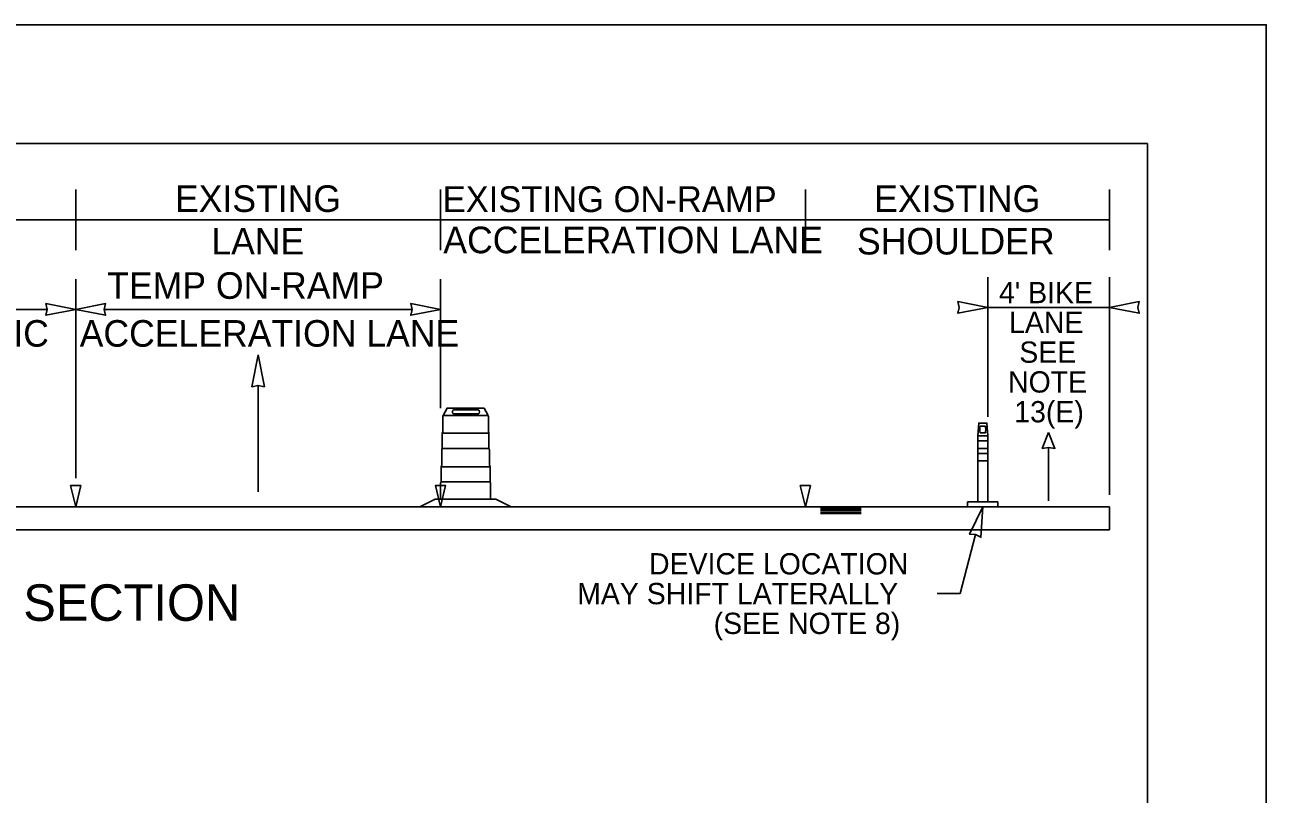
# Model space of a CAD drawing. Extents: x 99958 to 100136, y 99935 to 100013.
# Drawn here: x 100092.796 to 100096.062, y 99978.663 to 99980.687 of the extents above; entities that cross this region are included whole.
import ezdxf

# ---------------------------------------------------------------- set-up
doc = ezdxf.new("R2010")
doc.units = 0
for name, color, linetype in [('SH_GI_PlotLimits', 7, 'Continuous'), ('SH_GI_SheetBorder', 7, 'Continuous'), ('SH_TI_WZSectionCut', 7, 'Continuous'), ('TR_WZ_ArrowLeftStrRightTurn', 7, 'Continuous'), ('TR_WZ_TrafficSafetyDrumElev', 7, 'Continuous'), ('TR_WZ_TubularMarkerElev', 7, 'Continuous'), ('TR_WZ_WorkZoneDetails', 7, 'Continuous'), ('TR_WZ_WorkZoneTextCurrent', 7, 'Continuous')]:
    doc.layers.add(name, color=color, linetype=linetype)

msp = doc.modelspace()

# ---------------------------------------------------------------- linework, layer by layer
at = {"layer": 'SH_GI_PlotLimits'}
msp.add_lwpolyline([(100079.0625, 99969.6875), (100096.0625, 99969.6875), (100096.0625, 99980.6875), (100079.0625, 99980.6875)], close=True, dxfattribs=at)
at = {"layer": 'SH_GI_SheetBorder'}
for p, q in [((100080, 99980.375), (100095.75, 99980.375)), ((100095.75, 99980.375), (100095.75, 99970))]:
    msp.add_line(p, q, dxfattribs=at)
at = {"layer": 'SH_TI_WZSectionCut'}
for p, q in [((100095.33, 99979.6554), (100095.33, 99980.0236)), ((100095.65, 99979.4507), (100095.65, 99980.0236)), ((100095.33, 99979.9436), (100095.65, 99979.9436))]:
    msp.add_line(p, q, dxfattribs=at)
msp.add_lwpolyline([(100095.65, 99979.9436), (100095.7286, 99979.9282), (100095.725, 99979.9436), (100095.7286, 99979.959)], close=True, dxfattribs=at)
at = {"layer": 'TR_WZ_ArrowLeftStrRightTurn'}
for p, q in [((100093.41, 99979.7386), (100093.41, 99979.4587)), ((100095.49, 99979.5747), (100095.49, 99979.4347))]:
    msp.add_line(p, q, dxfattribs=at)
for points in [[(100093.41, 99979.8187), (100093.3935, 99979.7347), (100093.41, 99979.7386), (100093.4265, 99979.7347)], [(100095.49, 99979.6147), (100095.4735, 99979.5727), (100095.49, 99979.5747), (100095.5065, 99979.5727)]]:
    msp.add_lwpolyline(points, close=True, dxfattribs=at)
at = {"layer": 'TR_WZ_TrafficSafetyDrumElev'}
for p, q in [((100093.8967, 99979.6588), (100094.0151, 99979.6588)), ((100093.8967, 99979.6588), (100094.0151, 99979.6588)), ((100093.9243, 99979.674), (100093.9897, 99979.674)), ((100093.9897, 99979.6636), (100093.9243, 99979.6636)), ((100093.8944, 99979.6124), (100094.0174, 99979.6124)), ((100093.8944, 99979.5725), (100093.8944, 99979.6124)), ((100094.0174, 99979.6124), (100094.0174, 99979.5725)), ((100094.0174, 99979.5725), (100093.8944, 99979.5725)), ((100093.8915, 99979.5244), (100094.0203, 99979.5244)), ((100093.8915, 99979.4845), (100093.8915, 99979.5244)), ((100094.0203, 99979.5244), (100094.0203, 99979.4845)), ((100094.0203, 99979.4845), (100093.8915, 99979.4845))]:
    msp.add_line(p, q, dxfattribs=at)
for points in [[(100094.0151, 99979.6588), (100094.0046, 99979.6788), (100093.9072, 99979.6788), (100093.8967, 99979.6588)], [(100093.8359, 99979.4188), (100093.8761, 99979.4388), (100094.0357, 99979.4388), (100094.0759, 99979.4188)]]:
    msp.add_lwpolyline(points, close=True, dxfattribs=at)
for points in [[(100093.8959, 99979.616), (100093.8959, 99979.6572)], [(100093.8959, 99979.616), (100093.8959, 99979.6572)], [(100094.0159, 99979.6572), (100094.0159, 99979.616)], [(100094.0159, 99979.6572), (100094.0159, 99979.616)], [(100093.8944, 99979.572), (100093.8944, 99979.613)], [(100093.8944, 99979.572), (100093.8944, 99979.613)], [(100094.0174, 99979.613), (100094.0174, 99979.572)], [(100094.0174, 99979.613), (100094.0174, 99979.572)], [(100093.893, 99979.5279), (100093.893, 99979.569)], [(100093.893, 99979.5279), (100093.893, 99979.569)], [(100094.0189, 99979.569), (100094.0189, 99979.5279)], [(100094.0189, 99979.569), (100094.0189, 99979.5279)], [(100093.8915, 99979.4839), (100093.8915, 99979.5249)], [(100093.8915, 99979.4839), (100093.8915, 99979.5249)], [(100094.0203, 99979.5249), (100094.0203, 99979.4839)], [(100094.0203, 99979.5249), (100094.0203, 99979.4839)], [(100094.0218, 99979.4809), (100094.0218, 99979.4388), (100093.89, 99979.4388), (100093.89, 99979.4809)], [(100094.0218, 99979.4809), (100094.0218, 99979.4388), (100093.89, 99979.4388), (100093.89, 99979.4809)]]:
    msp.add_lwpolyline(points, dxfattribs=at)
for centre, major_axis, ratio, start_param, end_param in [((100093.8969, 99979.6568), (0, 0.00199), 0.493438, 0.177149, 1.393647), ((100093.8969, 99979.6568), (0, 0.00199), 0.493438, 0.177149, 1.393647), ((100093.9243, 99979.6688), (0, 0.0052), 0.570305, 0, 3.141593), ((100093.9897, 99979.6688), (0, 0.0052), 0.570305, 3.141593, 6.283185), ((100094.0149, 99979.6568), (0, 0.00199), 0.493438, 4.889538, 6.106036), ((100094.0149, 99979.6568), (0, 0.00199), 0.493438, 4.889538, 6.106036), ((100093.8972, 99979.6105), (0, 0.00606), 0.493438, 0.4288, 1.141997), ((100093.8972, 99979.6105), (0, 0.00606), 0.493438, 0.4288, 1.141997), ((100094.0147, 99979.6105), (0, 0.00606), 0.493438, 5.141189, 5.854386), ((100094.0147, 99979.6105), (0, 0.00606), 0.493438, 5.141189, 5.854386), ((100093.8957, 99979.5665), (0, 0.00606), 0.493438, 0.4288, 1.141997), ((100093.8957, 99979.5665), (0, 0.00606), 0.493438, 0.4288, 1.141997), ((100094.0161, 99979.5665), (0, 0.00606), 0.493438, 5.141189, 5.854386), ((100094.0161, 99979.5665), (0, 0.00606), 0.493438, 5.141189, 5.854386), ((100093.8942, 99979.5224), (0, 0.00606), 0.493438, 0.4288, 1.141997), ((100093.8942, 99979.5224), (0, 0.00606), 0.493438, 0.4288, 1.141997), ((100094.0176, 99979.5224), (0, 0.00606), 0.493438, 5.141189, 5.854386), ((100094.0176, 99979.5224), (0, 0.00606), 0.493438, 5.141189, 5.854386), ((100093.8927, 99979.4784), (0, 0.00606), 0.493438, 0.4288, 1.141997), ((100093.8927, 99979.4784), (0, 0.00606), 0.493438, 0.4288, 1.141997), ((100094.0191, 99979.4784), (0, 0.00606), 0.493438, 5.141189, 5.854386), ((100094.0191, 99979.4784), (0, 0.00606), 0.493438, 5.141189, 5.854386)]:
    msp.add_ellipse(centre, major_axis=major_axis, ratio=ratio, start_param=start_param, end_param=end_param, dxfattribs=at)
at = {"layer": 'TR_WZ_TubularMarkerElev'}
for p, q in [((100095.31, 99979.6313), (100095.3239, 99979.6313)), ((100095.3035, 99979.6054), (100095.3298, 99979.6054)), ((100095.3239, 99979.6135), (100095.31, 99979.6135)), ((100095.33, 99979.5923), (100095.3034, 99979.5923)), ((100095.3034, 99979.5923), (100095.3034, 99979.5727)), ((100095.3034, 99979.5727), (100095.33, 99979.5727)), ((100095.33, 99979.5727), (100095.33, 99979.5923)), ((100095.3034, 99979.5596), (100095.3034, 99979.5399)), ((100095.33, 99979.5596), (100095.3034, 99979.5596)), ((100095.3034, 99979.5399), (100095.33, 99979.5399)), ((100095.33, 99979.5399), (100095.33, 99979.5596)), ((100095.2767, 99979.4318), (100095.2767, 99979.4187)), ((100095.3567, 99979.4187), (100095.3567, 99979.4318)), ((100095.2767, 99979.4187), (100095.3567, 99979.4187))]:
    msp.add_line(p, q, dxfattribs=at)
msp.add_lwpolyline([(100095.3035, 99979.6054), (100095.306, 99979.6394), (100095.3276, 99979.6394), (100095.3298, 99979.6054)], close=True, dxfattribs=at)
for points in [[(100095.3034, 99979.4318), (100095.33, 99979.4318), (100095.33, 99979.6021)], [(100095.3034, 99979.6021), (100095.3034, 99979.4318)], [(100095.3034, 99979.4318), (100095.33, 99979.4318), (100095.33, 99979.6021)], [(100095.3034, 99979.6021), (100095.3034, 99979.4318)], [(100095.3298, 99979.6054), (100095.3035, 99979.6054), (100095.3298, 99979.6054), (100095.3035, 99979.6054)], [(100095.3298, 99979.6054), (100095.3035, 99979.6054), (100095.3298, 99979.6054), (100095.3035, 99979.6054)], [(100095.3567, 99979.4318), (100095.33, 99979.4318), (100095.3034, 99979.4318), (100095.2767, 99979.4318)]]:
    msp.add_lwpolyline(points, dxfattribs=at)
for centre, major_axis, ratio, start_param, end_param in [((100095.31, 99979.6224), (0, 0.00886), 0.071484, 0, 3.141593), ((100095.3239, 99979.6224), (0, 0.00886), 0.071484, 3.141593, 6.283185), ((100095.3036, 99979.6014), (0, 0.00409), 0.053405, 0.177149, 1.393647), ((100095.3036, 99979.6014), (0, 0.00409), 0.053405, 0.177149, 1.393647), ((100095.3298, 99979.6014), (0, 0.00409), 0.053405, 4.889538, 6.106036), ((100095.3298, 99979.6014), (0, 0.00409), 0.053405, 4.889538, 6.106036)]:
    msp.add_ellipse(centre, major_axis=major_axis, ratio=ratio, start_param=start_param, end_param=end_param, dxfattribs=at)
at = {"layer": 'TR_WZ_WorkZoneDetails'}
for p, q in [((100092.93, 99980.094), (100092.93, 99980.254)), ((100093.89, 99980.094), (100093.89, 99980.254)), ((100094.85, 99980.094), (100094.85, 99980.254)), ((100095.65, 99980.094), (100095.65, 99980.254)), ((100091.97, 99980.174), (100092.93, 99980.174)), ((100092.93, 99980.174), (100093.89, 99980.174)), ((100093.89, 99980.174), (100094.85, 99980.174)), ((100094.85, 99980.174), (100095.65, 99980.174)), ((100092.93, 99979.4946), (100092.93, 99980.0183)), ((100093.89, 99979.6788), (100093.89, 99980.0183)), ((100092.855, 99979.9383), (100092.045, 99979.9383)), ((100093.815, 99979.9383), (100093.005, 99979.9383)), ((100095.65, 99979.4187), (100091.65, 99979.4187)), ((100094.9964, 99979.4142), (100094.89, 99979.4142)), ((100094.9964, 99979.4097), (100094.89, 99979.4097)), ((100094.9964, 99979.4052), (100094.89, 99979.4052)), ((100094.9964, 99979.401), (100094.89, 99979.401)), ((100095.65, 99979.4187), (100095.65, 99979.3587)), ((100095.65, 99979.3587), (100091.65, 99979.3587)), ((100095.2978, 99979.3462), (100095.2574, 99979.1905)), ((100095.1964, 99979.1905), (100095.2574, 99979.1905))]:
    msp.add_line(p, q, dxfattribs=at)
for points in [[(100092.93, 99979.9383), (100092.8514, 99979.9229), (100092.855, 99979.9383), (100092.8514, 99979.9537)], [(100092.93, 99979.9383), (100093.0086, 99979.9229), (100093.005, 99979.9383), (100093.0086, 99979.9537)], [(100093.89, 99979.9383), (100093.8114, 99979.9229), (100093.815, 99979.9383), (100093.8114, 99979.9537)], [(100095.33, 99979.9436), (100095.2514, 99979.9282), (100095.255, 99979.9436), (100095.2514, 99979.959)], [(100092.93, 99979.4187), (100092.9166, 99979.4746), (100092.9433, 99979.4746)], [(100093.89, 99979.4187), (100093.8766, 99979.4746), (100093.9033, 99979.4746)], [(100094.85, 99979.4187), (100094.8366, 99979.4746), (100094.8633, 99979.4746)], [(100095.3167, 99979.4187), (100095.282, 99979.3465), (100095.2979, 99979.3461), (100095.3119, 99979.3388)]]:
    msp.add_lwpolyline(points, close=True, dxfattribs=at)
for points in [[(100092.9433, 99979.4746), (100092.9166, 99979.4746), (100092.93, 99979.4187), (100092.9433, 99979.4746)], [(100093.9033, 99979.4746), (100093.8766, 99979.4746), (100093.89, 99979.4187), (100093.9033, 99979.4746)], [(100094.8633, 99979.4746), (100094.8366, 99979.4746), (100094.85, 99979.4187), (100094.8633, 99979.4746)]]:
    msp.add_lwpolyline(points, dxfattribs=at)

# ---------------------------------------------------------------- texts
at = {"layer": 'SH_TI_WZSectionCut'}
for s, p in [("4' BIKE", (100095.3594, 99979.9548)), ('LANE', (100095.386, 99979.8764)), ('SEE', (100095.4129, 99979.798)), ('NOTE', (100095.3833, 99979.7196)), ('13(E)', (100095.3996, 99979.6412))]:
    msp.add_text(s, height=0.056, dxfattribs=at).set_placement(p)
at = {"layer": 'TR_WZ_WorkZoneDetails'}
for s, height, p in [('EXISTING', 0.07, (100093.1912, 99980.195)), ('EXISTING ON-RAMP', 0.068, (100093.8955, 99980.1947)), ('EXISTING', 0.07, (100095.0312, 99980.195)), ('LANE', 0.07, (100093.2869, 99980.083)), ('ACCELERATION LANE', 0.07, (100093.8973, 99980.0863)), ('SHOULDER', 0.07, (100094.9858, 99980.083)), ('TEMP ON-RAMP', 0.07, (100093.0129, 99979.9663)), ('TRAFFIC', 0.07, (100092.4643, 99979.8403)), ('ACCELERATION LANE', 0.07, (100092.9405, 99979.8403)), ('SECTION', 0.096, (100092.7921, 99979.1188))]:
    msp.add_text(s, height=height, dxfattribs=at).set_placement(p)
at = {"layer": 'TR_WZ_WorkZoneTextCurrent'}
for s, p in [('DEVICE LOCATION', (100094.4386, 99979.2409)), ('MAY SHIFT LATERALLY ', (100094.2495, 99979.1625)), ('(SEE NOTE 8)', (100094.6087, 99979.0841))]:
    msp.add_text(s, height=0.056, dxfattribs=at).set_placement(p)

doc.saveas('drawing.dxf')
